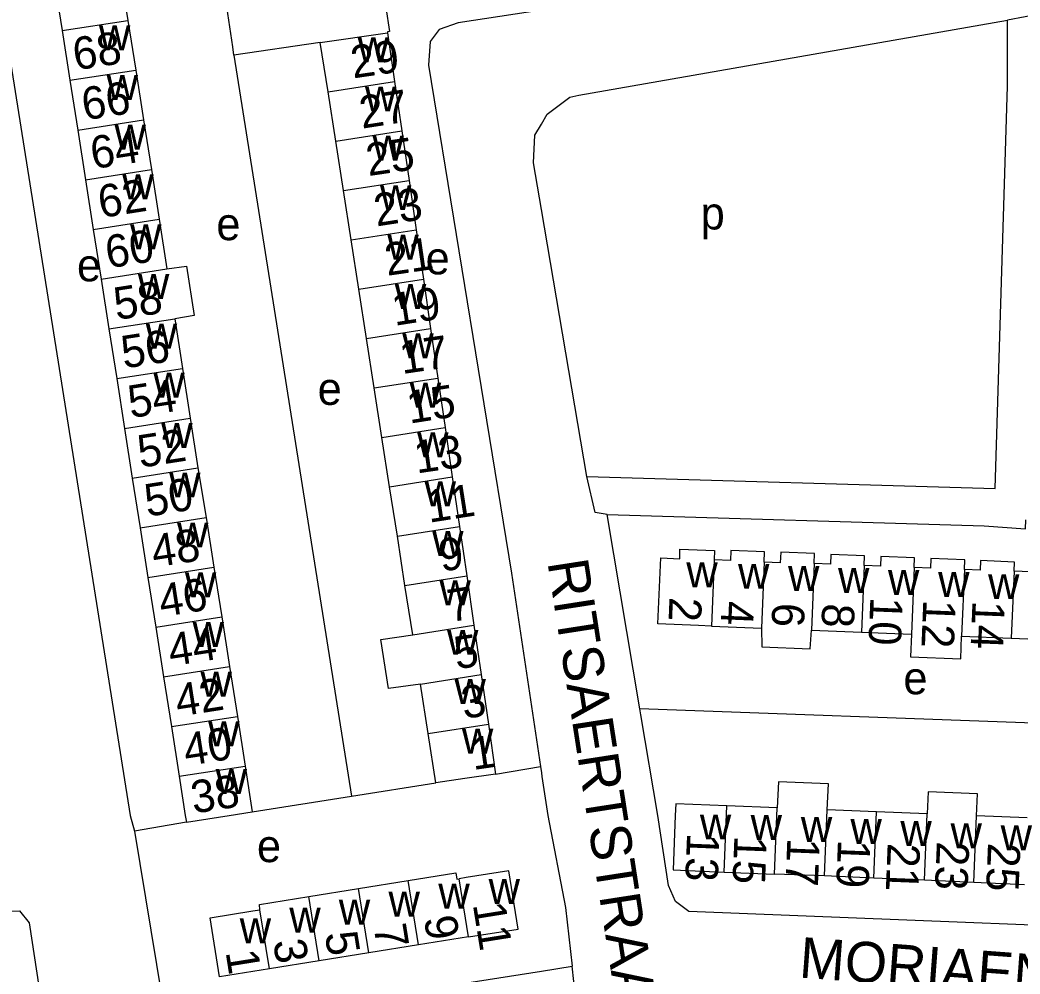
# Model space of a CAD drawing. Extents: x 159675 to 162108, y 386471 to 388472.
# Drawn here: x 160635.8 to 160759, y 387080.5 to 387198 of the extents above; entities that cross this region are included whole.
import ezdxf

# ---------------------------------------------------------------- set-up
doc = ezdxf.new("R2010")
doc.units = 0
for name, color, linetype in [('BLT_Basislijn', 7, 'Continuous'), ('BLT_Bebouwing', 7, 'Continuous'), ('BLT_Centroide', 7, 'Continuous'), ('BLT_Huisnummer', 7, 'Continuous'), ('BLT_Huisnummer_ tussenligend', 7, 'Continuous'), ('BLT_Onderverdeling_panden', 7, 'Continuous'), ('BLT_Straatnaam', 7, 'Continuous')]:
    doc.layers.add(name, color=color, linetype=linetype)

msp = doc.modelspace()

# ---------------------------------------------------------------- linework, layer by layer
at = {"layer": 'BLT_Basislijn'}
for p, q in [((160761.93, 387198.81), (160757.41, 387197.97)), ((160662.13, 387193.66), (160676.6, 387102.37)), ((160705.62, 387141.73), (160700, 387174.64)), ((160712.13, 387113.12), (160708.12, 387137.07)), ((160764.92, 387111.2), (160712.13, 387113.12)), ((160694.37, 387105.08), (160699.89, 387106)), ((160699.89, 387106), (160700, 387105.26)), ((160676.6, 387102.37), (160687, 387104.01)), ((160664.39, 387100.45), (160676.6, 387102.37)), ((160656.27, 387099.18), (160649.87, 387098.07)), ((160649.87, 387098.07), (160653.93, 387073.64)), ((160700, 387080.82), (160703.78, 387081.41)), ((160704.21, 387077.51), (160703.78, 387081.41)), ((160653.93, 387073.64), (160700, 387080.82))]:
    msp.add_line(p, q, dxfattribs=at)
for points in [[(160632.21, 387207.58), (160649.34, 387100), (160649.87, 387098.07)], [(160700, 387199.21), (160689.75, 387197.62), (160687.43, 387196.83), (160686.29, 387195.34), (160686.09, 387192.44), (160696.32, 387129.83), (160699.89, 387106)], [(160700, 387185.15), (160700.73, 387186.39), (160703.5, 387188.46), (160704.61, 387188.74), (160757.41, 387197.97)], [(160705.62, 387141.73), (160755.89, 387140.28), (160757.43, 387189.83), (160757.41, 387197.97)], [(160700, 387174.64), (160699.02, 387180.38), (160699.2, 387183.79), (160700, 387185.15)], [(160708.12, 387137.07), (160706.62, 387137.32), (160705.62, 387141.73)], [(160708.12, 387137.07), (160754.56, 387135.68), (160759.65, 387135.31), (160759.69, 387136.42)], [(160792.52, 387085.2), (160718.17, 387088.16), (160716.52, 387089.4), (160715.67, 387091.35), (160714.37, 387100), (160712.25, 387112.4), (160712.13, 387113.12)], [(160700, 387105.26), (160700.07, 387104.78), (160700.78, 387100), (160702.97, 387088.67), (160703.78, 387081.41)], [(160612.92, 387085.16), (160631.58, 387088.2), (160635.7, 387088.25), (160636.9, 387086.77), (160641.18, 387058.71)]]:
    msp.add_lwpolyline(points, dxfattribs=at)
at = {"layer": 'BLT_Bebouwing'}
for p, q in [((160648.11, 387204.07), (160649.07, 387197.94)), ((160640, 387202.81), (160640.96, 387196.68)), ((160649.07, 387197.94), (160650.03, 387191.82)), ((160640.96, 387196.68), (160641.92, 387190.56)), ((160681.05, 387196.42), (160681.92, 387190.41)), ((160672.77, 387195.21), (160662.13, 387193.66)), ((160673.72, 387189.13), (160672.77, 387195.21)), ((160650.03, 387191.82), (160650.99, 387185.69)), ((160641.92, 387190.56), (160642.88, 387184.43)), ((160681.92, 387190.41), (160682.81, 387184.32)), ((160674.67, 387183.05), (160673.72, 387189.13)), ((160650.99, 387185.69), (160651.96, 387179.57)), ((160642.88, 387184.43), (160643.84, 387178.31)), ((160682.81, 387184.32), (160683.7, 387178.23)), ((160675.62, 387176.97), (160674.67, 387183.05)), ((160651.96, 387179.57), (160652.92, 387173.44)), ((160643.84, 387178.31), (160644.8, 387172.18)), ((160683.7, 387178.23), (160684.59, 387172.14)), ((160676.57, 387170.89), (160675.62, 387176.97)), ((160652.92, 387173.44), (160653.88, 387167.32)), ((160644.8, 387172.18), (160645.77, 387166.06)), ((160684.59, 387172.14), (160685.48, 387166.05)), ((160677.52, 387164.81), (160676.57, 387170.89)), ((160645.77, 387166.06), (160646.73, 387159.93)), ((160685.48, 387166.05), (160686.36, 387159.96)), ((160678.46, 387158.73), (160677.52, 387164.81)), ((160654.84, 387161.19), (160655.8, 387155.07)), ((160646.73, 387159.93), (160647.69, 387153.81)), ((160686.36, 387159.96), (160687.25, 387153.87)), ((160679.41, 387152.65), (160678.46, 387158.73)), ((160647.69, 387153.81), (160648.65, 387147.68)), ((160687.25, 387153.87), (160688.14, 387147.78)), ((160680.36, 387146.57), (160679.41, 387152.65)), ((160656.74, 387148.94), (160657.7, 387142.81)), ((160648.65, 387147.68), (160649.61, 387141.56)), ((160688.14, 387147.78), (160689.03, 387141.69)), ((160681.31, 387140.49), (160680.36, 387146.57)), ((160649.61, 387141.56), (160650.58, 387135.43)), ((160682.26, 387134.41), (160681.31, 387140.49)), ((160689.03, 387141.69), (160689.92, 387135.6)), ((160658.71, 387136.69), (160659.67, 387130.57)), ((160689.92, 387135.6), (160690.8, 387129.51)), ((160650.58, 387135.43), (160651.54, 387129.31)), ((160683.2, 387128.33), (160682.26, 387134.41)), ((160659.67, 387130.57), (160660.63, 387124.44)), ((160690.8, 387129.51), (160691.69, 387123.42)), ((160651.54, 387129.31), (160652.5, 387123.18)), ((160684.15, 387122.25), (160683.2, 387128.33)), ((160660.63, 387124.44), (160661.59, 387118.32)), ((160691.69, 387123.42), (160692.58, 387117.34)), ((160720.96, 387123.32), (160727.13, 387123.07)), ((160652.5, 387123.18), (160653.46, 387117.06)), ((160733.27, 387122.82), (160739.45, 387122.57)), ((160739.45, 387122.57), (160745.58, 387122.32)), ((160751.78, 387122.07), (160757.89, 387121.82)), ((160661.59, 387118.32), (160662.55, 387112.19)), ((160692.58, 387117.34), (160693.47, 387111.24)), ((160653.46, 387117.06), (160654.42, 387110.93)), ((160686.05, 387110.09), (160685.1, 387116.17)), ((160662.55, 387112.19), (160663.51, 387106.07)), ((160654.42, 387110.93), (160655.38, 387104.81)), ((160693.47, 387111.24), (160694.37, 387105.08)), ((160687, 387104.01), (160686.05, 387110.09)), ((160663.51, 387106.07), (160664.39, 387100.45)), ((160729.05, 387100.93), (160722.84, 387101.18)), ((160741.27, 387100.44), (160735.22, 387100.68)), ((160747.53, 387100.19), (160741.27, 387100.44)), ((160759.85, 387099.69), (160753.62, 387099.94)), ((160722.51, 387093.02), (160728.73, 387092.74)), ((160734.9, 387092.54), (160728.73, 387092.74)), ((160740.94, 387092.26), (160734.9, 387092.54)), ((160677.48, 387090.99), (160683.61, 387091.97)), ((160747.21, 387092), (160740.94, 387092.26)), ((160753.29, 387091.72), (160747.21, 387092)), ((160759.52, 387091.45), (160753.29, 387091.72)), ((160671.35, 387090.01), (160677.48, 387090.99)), ((160684.88, 387084.03), (160678.75, 387083.05)), ((160691.01, 387085.02), (160684.88, 387084.03)), ((160678.75, 387083.05), (160672.62, 387082.07)), ((160672.62, 387082.07), (160666.49, 387081.09))]:
    msp.add_line(p, q, dxfattribs=at)
for points in [[(160680.39, 387202.51), (160681.31, 387196.55), (160681.03, 387196.53), (160681.05, 387196.42)], [(160662.13, 387193.66), (160661.98, 387194.66), (160661.26, 387199.61)], [(160653.88, 387167.32), (160656.28, 387167.65), (160657.23, 387161.59), (160654.84, 387161.19)], [(160655.8, 387155.07), (160656.74, 387148.94)], [(160657.7, 387142.81), (160658.71, 387136.69)], [(160720.96, 387123.32), (160719.37, 387123.39), (160714.37, 387123.59), (160714.7, 387131.71), (160717.04, 387131.61), (160717.08, 387132.79), (160721.34, 387132.62), (160721.29, 387131.46)], [(160727.46, 387131.21), (160727.51, 387132.48), (160723.35, 387132.65), (160723.3, 387131.38), (160721.29, 387131.46)], [(160733.6, 387131.04), (160733.65, 387132.25), (160729.49, 387132.42), (160729.44, 387131.13), (160727.46, 387131.21)], [(160739.78, 387130.79), (160739.83, 387131.98), (160735.65, 387132.15), (160735.61, 387130.96), (160733.6, 387131.04)], [(160745.91, 387130.54), (160745.96, 387131.73), (160741.84, 387131.9), (160741.79, 387130.71), (160739.78, 387130.79)], [(160752.11, 387130.27), (160752.16, 387131.49), (160747.99, 387131.66), (160747.94, 387130.46), (160745.91, 387130.54)], [(160758.23, 387130.07), (160758.27, 387131.21), (160754.11, 387131.38), (160754.07, 387130.19), (160752.11, 387130.27)], [(160757.89, 387121.82), (160764.04, 387121.57), (160764.22, 387125.98), (160764.42, 387130.98)], [(160764.42, 387130.98), (160760.26, 387131.15), (160760.21, 387129.99), (160758.23, 387130.07)], [(160685.1, 387116.17), (160681.15, 387115.61), (160680.24, 387121.66), (160684.15, 387122.25)], [(160727.13, 387123.07), (160727.16, 387120.75), (160733.1, 387120.51), (160733.27, 387122.82)], [(160745.58, 387122.32), (160745.48, 387119.55), (160751.66, 387119.3), (160751.78, 387122.07)], [(160655.38, 387104.81), (160656.14, 387100), (160656.27, 387099.18)], [(160694.37, 387105.08), (160690.56, 387104.53), (160687, 387104.01)], [(160735.22, 387100.68), (160735.38, 387103.89), (160729.21, 387104.14), (160729.05, 387100.93)], [(160753.62, 387099.94), (160753.75, 387102.66), (160747.67, 387102.9), (160747.53, 387100.19)], [(160722.84, 387101.18), (160716.55, 387101.43), (160716.49, 387100), (160716.22, 387093.28)], [(160656.27, 387099.18), (160661.53, 387100), (160664.39, 387100.45)], [(160683.61, 387091.97), (160689.48, 387092.92), (160689.6, 387092.15), (160689.86, 387092.19)], [(160691.01, 387085.02), (160697.13, 387086), (160695.98, 387093.17), (160690.74, 387092.33), (160689.86, 387092.19)], [(160716.22, 387093.28), (160722.51, 387093.02)], [(160665.33, 387088.37), (160665.28, 387089.03), (160671.35, 387090.01)], [(160666.49, 387081.09), (160660.36, 387080.1), (160659.19, 387087.39), (160664.45, 387088.23), (160665.33, 387088.37)]]:
    msp.add_lwpolyline(points, dxfattribs=at)
at = {"layer": 'BLT_Onderverdeling_panden'}
for p, q in [((160640.96, 387196.68), (160649.07, 387197.94)), ((160672.77, 387195.21), (160681.05, 387196.42)), ((160641.92, 387190.56), (160650.03, 387191.82)), ((160673.72, 387189.13), (160681.92, 387190.41)), ((160642.88, 387184.43), (160650.99, 387185.69)), ((160674.67, 387183.05), (160682.81, 387184.32)), ((160643.84, 387178.31), (160651.96, 387179.57)), ((160675.62, 387176.97), (160683.7, 387178.23)), ((160644.8, 387172.18), (160652.92, 387173.44)), ((160676.57, 387170.89), (160684.59, 387172.14)), ((160645.77, 387166.06), (160653.88, 387167.32)), ((160677.52, 387164.81), (160685.48, 387166.05)), ((160646.73, 387159.93), (160654.84, 387161.19)), ((160678.46, 387158.73), (160686.36, 387159.96)), ((160647.69, 387153.81), (160655.8, 387155.07)), ((160679.41, 387152.65), (160687.25, 387153.87)), ((160648.65, 387147.68), (160656.74, 387148.94)), ((160680.36, 387146.57), (160688.14, 387147.78)), ((160649.61, 387141.56), (160657.7, 387142.81)), ((160681.31, 387140.49), (160689.03, 387141.69)), ((160650.58, 387135.43), (160658.71, 387136.69)), ((160682.26, 387134.41), (160689.92, 387135.6)), ((160721.29, 387131.46), (160720.96, 387123.32)), ((160727.46, 387131.21), (160727.13, 387123.07)), ((160733.6, 387131.04), (160733.27, 387122.82)), ((160739.78, 387130.79), (160739.45, 387122.57)), ((160651.54, 387129.31), (160659.67, 387130.57)), ((160683.2, 387128.33), (160690.8, 387129.51)), ((160745.91, 387130.54), (160745.58, 387122.32)), ((160752.11, 387130.27), (160751.78, 387122.07)), ((160758.23, 387130.07), (160757.89, 387121.82)), ((160652.5, 387123.18), (160660.63, 387124.44)), ((160684.15, 387122.25), (160691.69, 387123.42)), ((160653.46, 387117.06), (160661.59, 387118.32)), ((160685.1, 387116.17), (160692.58, 387117.34)), ((160654.42, 387110.93), (160662.55, 387112.19)), ((160686.05, 387110.09), (160693.47, 387111.24)), ((160655.38, 387104.81), (160663.51, 387106.07)), ((160722.51, 387093.02), (160722.84, 387101.18)), ((160728.73, 387092.74), (160729.05, 387100.93)), ((160734.9, 387092.54), (160735.22, 387100.68)), ((160740.94, 387092.26), (160741.27, 387100.44)), ((160747.21, 387092), (160747.53, 387100.19)), ((160753.29, 387091.72), (160753.62, 387099.94)), ((160684.88, 387084.03), (160683.61, 387091.97)), ((160691.01, 387085.02), (160689.86, 387092.19)), ((160672.62, 387082.07), (160671.35, 387090.01)), ((160678.75, 387083.05), (160677.48, 387090.99)), ((160666.49, 387081.09), (160665.33, 387088.37))]:
    msp.add_line(p, q, dxfattribs=at)

# ---------------------------------------------------------------- texts
at = {"layer": 'BLT_Centroide'}
for s, p in [('w', (160645.5, 387194.25)), ('w', (160677.37, 387192.78)), ('w', (160646.45, 387188.12)), ('w', (160678.27, 387186.72)), ('w', (160647.42, 387182)), ('w', (160679.2, 387180.66)), ('w', (160648.38, 387175.88)), ('w', (160680.12, 387174.56)), ('p', (160719.62, 387172.18)), ('e', (160659.96, 387170.86)), ('w', (160649.34, 387169.75)), ('w', (160681.03, 387168.47)), ('e', (160642.79, 387165.79)), ('e', (160685.74, 387166.65)), ('w', (160650.3, 387163.62)), ('w', (160681.95, 387162.38)), ('w', (160651.27, 387157.5)), ('w', (160682.87, 387156.31)), ('w', (160652.2, 387151.47)), ('e', (160672.44, 387150.57)), ('w', (160683.79, 387150.22)), ('w', (160653.17, 387145.25)), ('w', (160684.7, 387144.12)), ('w', (160654.15, 387139.16)), ('w', (160685.62, 387138.06)), ('w', (160655.12, 387133)), ('w', (160686.55, 387131.97)), ('w', (160717.86, 387128.09)), ('w', (160724.23, 387127.91)), ('w', (160730.39, 387127.66)), ('w', (160656.09, 387126.88)), ('w', (160736.55, 387127.41)), ('w', (160742.7, 387127.16)), ('w', (160748.88, 387126.91)), ('w', (160755.03, 387126.64)), ('w', (160687.45, 387125.88)), ('w', (160657.04, 387120.75)), ('w', (160688.38, 387119.78)), ('w', (160658.01, 387114.62)), ('e', (160744.6, 387114.92)), ('w', (160689.3, 387113.72)), ('w', (160658.96, 387108.5)), ('w', (160690.22, 387107.62)), ('w', (160659.88, 387102.62)), ('w', (160719.53, 387097.03)), ('w', (160725.78, 387096.97)), ('w', (160731.97, 387096.72)), ('w', (160738.08, 387096.47)), ('w', (160744.23, 387096.22)), ('w', (160750.41, 387095.95)), ('w', (160756.58, 387095.7)), ('e', (160664.96, 387094.24)), ('w', (160687.31, 387088.5)), ('w', (160693.5, 387089.09)), ('w', (160681.17, 387087.52)), ('w', (160675.05, 387086.53)), ('w', (160668.95, 387085.55)), ('w', (160662.84, 387084.23))]:
    msp.add_text(s, height=4, dxfattribs=at).set_placement(p)
at = {"layer": 'BLT_Huisnummer'}
for s, rotation, p in [('29', 8.2988, (160676.81, 387190.78)), ('66', 8.9122, (160643.7, 387185.61)), ('25', 8.2988, (160678.69, 387178.75)), ('62', 8.9122, (160645.72, 387173.58)), ('21', 8.2988, (160681, 387166.46)), ('58', 8.9122, (160647.65, 387161.01)), ('17', 8.2988, (160682.85, 387154.36)), ('54', 8.9122, (160649.4, 387148.93)), ('13', 8.2988, (160684.64, 387142.11)), ('50', 8.9122, (160651.44, 387136.78)), ('9', 8.2988, (160687.67, 387130.02)), ('46', 8.9122, (160653.2, 387124.43)), ('2', 267.6723, (160715.79, 387126.92)), ('6', 267.6723, (160728.47, 387126.24)), ('10', 267.6723, (160740.54, 387126.96)), ('5', 8.2988, (160689.53, 387117.99)), ('42', 8.9122, (160655.22, 387112.14)), ('1', 8.2988, (160691.6, 387105.58)), ('38', 8.9122, (160657.15, 387100.21)), ('13', 267.7124, (160717.96, 387097.87)), ('17', 267.7124, (160730.31, 387097.27)), ('21', 267.7124, (160742.67, 387096.63)), ('25', 267.7124, (160755.03, 387096.65)), ('11', 279.1176, (160691.55, 387089.03)), ('5', 279.1176, (160673.31, 387085.43)), ('1', 279.1176, (160661.09, 387083.17))]:
    msp.add_text(s, height=4, rotation=rotation, dxfattribs=at).set_placement(p)
at = {"layer": 'BLT_Huisnummer_ tussenligend'}
for s, rotation, p in [('68', 8.8118, (160642.6, 387191.77)), ('27', 8.8618, (160677.9, 387184.59)), ('64', 8.8118, (160644.77, 387179.6)), ('23', 8.8618, (160679.69, 387172.54)), ('60', 8.8118, (160646.61, 387167.38)), ('19', 8.8618, (160681.92, 387160.3)), ('56', 8.8118, (160648.56, 387155.04)), ('15', 8.8618, (160683.76, 387148.25)), ('52', 8.8118, (160650.58, 387142.81)), ('11', 8.8618, (160686.16, 387136.04)), ('48', 8.8118, (160652.29, 387130.53)), ('7', 8.8618, (160688.74, 387123.8)), ('4', 267.6709, (160722.22, 387126.46)), ('8', 267.6709, (160734.62, 387126.17)), ('12', 267.6709, (160747.06, 387126.63)), ('14', 267.6709, (160753.12, 387126.5)), ('44', 8.8118, (160654.35, 387118.36)), ('3', 8.8618, (160690.47, 387111.87)), ('40', 8.8118, (160656.24, 387106.08)), ('15', 267.7124, (160723.79, 387097.55)), ('19', 267.7124, (160736.55, 387097.06)), ('23', 267.7124, (160748.73, 387096.82)), ('9', 279.1035, (160685.52, 387087.36)), ('7', 279.1035, (160679.32, 387086.33)), ('3', 279.1035, (160666.94, 387084.48))]:
    msp.add_text(s, height=4, rotation=rotation, dxfattribs=at).set_placement(p)
at = {"layer": 'BLT_Straatnaam'}
for s, rotation, p in [('RITSAERTSTRAAT', 278.8192, (160700.74, 387131.21)), ('MORIAENSTRAAT', 355.734, (160731.67, 387080.03))]:
    msp.add_text(s, height=5, rotation=rotation, dxfattribs=at).set_placement(p)

doc.saveas('drawing.dxf')
